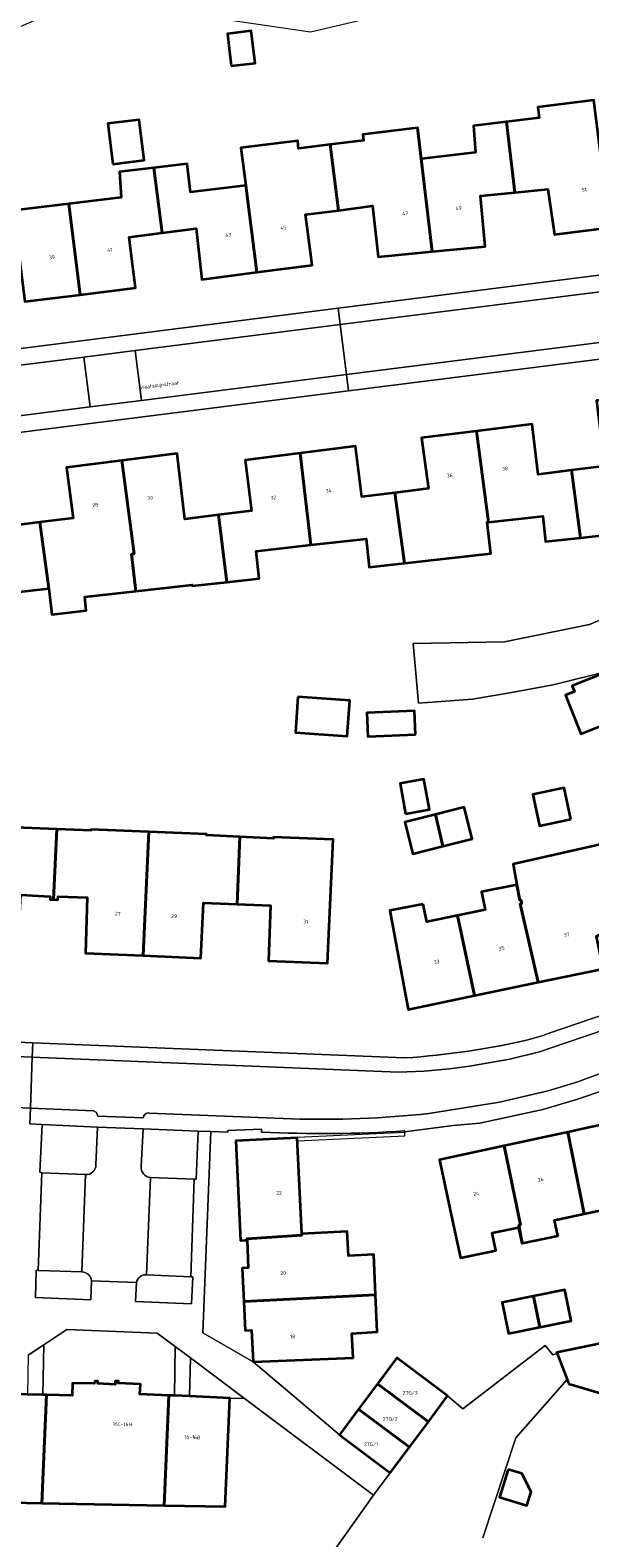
# Model space of a CAD drawing. Header units: metres. Extents: x 197700 to 204338, y 317132 to 325229.
# Tile 365 of 656: x 199844 to 199899, y 320078 to 320226. Entities that reach past the tile are written whole.
import ezdxf
from ezdxf.enums import TextEntityAlignment as Align

# ---------------------------------------------------------------- set-up
doc = ezdxf.new("R2010")
doc.units = ezdxf.units.M
for name, color, linetype, lineweight in [('B-WE-GR-BEPLANTING_CULTUUR_BODEMBEDEKKER-GV', 90, 'Continuous', 18), ('B-WE-IE-TERREINAFSCHEIDING_KUNSTMATIG_HEKWERK-G', 20, 'IE-TERREINAFSCHEIDING-KUNSTMATIG', 18), ('B-WE-IE-TERREINAFSCHEIDING_KUNSTMATIG_MUUR-G', 90, 'IE-TERREINAFSCHEIDING-KUNSTMATIG-DICHT', 18), ('B-WE-OG-BEBOUWING-GV', 7, 'Continuous', 35), ('B-WE-OG-BEBOUWING-T18', 10, 'Continuous', 18), ('B-WE-OG-TERREIN_ERF-GV', 7, 'Continuous', 18), ('B-WE-OG-TOPOGRAFIE-T18', 10, 'Continuous', 18), ('B-WE-VH-VERHARDING_BETONSTRAATSTEEN-GV', 252, 'Continuous', 18), ('B-WE-VH-VERHARDING_OPEN-GV', 252, 'Continuous', 18), ('B-WE-VH-VERHARDING_STRAATBAKSTEEN-GV', 252, 'Continuous', 18), ('B-WE-VH-VERHARDING_TEGEL-GV', 252, 'Continuous', 18)]:
    doc.layers.add(name, color=color, linetype=linetype, lineweight=lineweight)
doc.styles.add('NLCS-ISO-M200-T18', font='NLCS-ISO.ttf', dxfattribs={"height": 0.36})
doc.linetypes.add('IE-TERREINAFSCHEIDING-KUNSTMATIG', pattern='A,4,[82,NLCS.SHX,S=0.75,R=90,X=0,Y=0],4,-2', length=10)
doc.linetypes.add('IE-TERREINAFSCHEIDING-KUNSTMATIG-DICHT', pattern='A,8,-1,[82,NLCS.SHX,S=0.75,R=90,X=0,Y=0],-1', length=10)

msp = doc.modelspace()

# ---------------------------------------------------------------- linework, layer by layer
at = {"layer": 'B-WE-GR-BEPLANTING_CULTUUR_BODEMBEDEKKER-GV'}
for points in [[(199850.047, 320114.774), (199850.192, 320118.456), (199844.761, 320118.721), (199844.53, 320114.026), (199844.732, 320113.99)], [(199855.409, 320113.528), (199859.692, 320113.362), (199859.908, 320113.353), (199860.08, 320118.074), (199854.671, 320118.302), (199854.49, 320114.608)], [(199844.732, 320113.99), (199849.007, 320113.801)], [(199848.661, 320104.237), (199844.373, 320104.388), (199844.162, 320104.404), (199844.083, 320101.717), (199849.532, 320101.509), (199849.621, 320103.375)], [(199854.03, 320103.202), (199853.927, 320101.335), (199859.438, 320101.1), (199859.554, 320103.758), (199859.385, 320103.76), (199855.007, 320103.961)]]:
    msp.add_lwpolyline(points, dxfattribs=at)
for points in [[(199849.007, 320113.801, 0.4307363), (199850.047, 320114.774)], [(199854.49, 320114.608, 0.4297878), (199855.409, 320113.528)], [(199849.621, 320103.375, 0.3622541), (199848.661, 320104.237)], [(199855.007, 320103.961, 0.3811145), (199854.03, 320103.202)]]:
    msp.add_lwpolyline(points, format="xyb", dxfattribs=at)
at = {"layer": 'B-WE-IE-TERREINAFSCHEIDING_KUNSTMATIG_HEKWERK-G'}
msp.add_lwpolyline([(199873.985, 320088.238), (199865.497, 320095.398)], dxfattribs=at)
at = {"layer": 'B-WE-IE-TERREINAFSCHEIDING_KUNSTMATIG_MUUR-G'}
msp.add_lwpolyline([(199833.739, 320222.719), (199849.235, 320229.569), (199862.834, 320227.322), (199871.129, 320226.084), (199901.682, 320233.275), (199943.779, 320238.737), (199950.88, 320237.751)], dxfattribs=at)
msp.add_lwpolyline([(199880.42, 320117.936), (199869.859, 320117.445), (199869.874, 320117.125), (199880.435, 320117.617)], close=True, dxfattribs=at)
at = {"layer": 'B-WE-OG-BEBOUWING-GV'}
for points in [[(199863.346, 320222.751), (199865.684, 320223.032), (199865.305, 320226.181), (199862.966, 320225.899)], [(199891.248, 320210.322), (199894.47, 320210.635), (199895.153, 320206.188), (199900.565, 320206.872), (199899.01, 320219.371), (199893.498, 320218.707), (199893.627, 320217.633), (199890.433, 320217.249)], [(199851.707, 320213.104), (199854.776, 320213.474), (199854.295, 320217.463), (199851.227, 320217.093)], [(199883.12, 320204.509), (199881.664, 320216.654), (199876.272, 320216.005), (199876.343, 320215.415), (199873.078, 320215.022), (199873.89, 320208.552), (199877.229, 320208.987), (199877.793, 320203.992)], [(199881.664, 320216.654), (199883.12, 320204.509), (199888.334, 320205.016), (199887.851, 320209.992), (199891.248, 320210.322), (199890.433, 320217.249), (199890.396, 320217.244), (199887.18, 320216.856), (199887.357, 320214.251), (199882.072, 320213.614), (199881.706, 320216.659)], [(199873.078, 320215.022), (199869.969, 320214.648), (199869.881, 320215.384), (199864.305, 320214.712), (199864.775, 320211.002), (199865.855, 320202.47), (199871.293, 320203.171), (199870.654, 320208.13), (199873.89, 320208.552)], [(199856.547, 320206.331), (199855.745, 320212.735), (199852.361, 320212.327), (199852.532, 320209.814), (199847.369, 320209.192), (199848.49, 320200.266), (199853.928, 320200.951), (199853.303, 320205.912)], [(199855.745, 320212.735), (199856.547, 320206.331), (199859.888, 320206.762), (199860.442, 320201.773), (199865.855, 320202.47), (199864.775, 320211.002), (199859.35, 320210.348), (199859.014, 320213.129)], [(199847.369, 320209.192), (199841.935, 320208.538), (199842.437, 320204.544), (199843.061, 320199.583), (199848.49, 320200.266)], [(199904.674, 320190.555), (199899.26, 320189.876), (199900.069, 320183.427), (199896.8, 320183.017), (199897.683, 320176.385), (199900.883, 320176.743), (199900.758, 320177.861), (199906.063, 320178.455), (199905.71, 320181.61), (199905.798, 320181.62), (199905.77, 320181.832)], [(199880.388, 320173.877), (199888.86, 320174.825), (199888.516, 320177.9), (199888.637, 320177.914), (199887.477, 320186.867), (199882.058, 320186.207), (199882.748, 320181.222), (199879.45, 320180.809)], [(199888.637, 320177.914), (199893.976, 320178.511), (199894.257, 320176.001), (199897.683, 320176.385), (199896.8, 320183.017), (199893.54, 320182.608), (199892.948, 320187.534), (199887.477, 320186.867)], [(199880.388, 320173.877), (199879.45, 320180.809), (199876.197, 320180.402), (199875.574, 320185.377), (199870.133, 320184.687), (199871.16, 320175.672), (199876.606, 320176.282), (199876.919, 320173.489)], [(199845.411, 320171.379), (199844.522, 320177.906), (199841.22, 320177.486), (199840.473, 320183.947), (199835.023, 320183.252), (199836.257, 320174.419), (199841.498, 320175.005), (199841.829, 320171.705), (199841.91, 320170.987)], [(199852.573, 320183.969), (199847.157, 320183.281), (199847.787, 320178.321), (199844.522, 320177.906), (199845.411, 320171.379), (199845.695, 320168.839), (199849.088, 320169.219), (199848.937, 320170.567), (199853.953, 320171.128), (199853.544, 320174.782), (199853.795, 320174.81)], [(199862.083, 320178.627), (199858.795, 320178.21), (199858.022, 320184.662), (199852.573, 320183.969), (199853.795, 320174.81), (199853.544, 320174.782), (199853.953, 320171.128), (199859.502, 320171.75), (199859.514, 320171.644), (199862.919, 320172.025)], [(199870.133, 320184.687), (199864.714, 320184), (199865.343, 320179.04), (199862.083, 320178.627), (199862.919, 320172.025), (199866.089, 320172.38), (199865.787, 320175.071), (199871.16, 320175.672)], [(199902.157, 320163.827), (199902.122, 320163.915), (199900.665, 320163.338), (199896.877, 320161.836), (199897.104, 320161.262), (199896.213, 320160.909), (199896.768, 320159.51), (199897.722, 320157.11), (199903.855, 320159.54)], [(199869.892, 320160.743), (199869.653, 320157.241), (199874.763, 320156.893), (199875.002, 320160.395)], [(199881.469, 320157.041), (199881.375, 320159.376), (199876.684, 320159.188), (199876.778, 320156.853)], [(199880.496, 320149.257), (199882.836, 320149.675), (199882.302, 320152.645), (199879.963, 320152.227)], [(199896.737, 320148.722), (199896.099, 320151.796), (199893.019, 320151.157), (199893.656, 320148.083)], [(199883.446, 320149.185), (199884.16, 320146.074), (199887.038, 320146.801), (199886.257, 320149.895)], [(199846.181, 320147.737), (199835.607, 320148.168), (199834.885, 320147.69), (199834.737, 320143.253), (199836.866, 320143.175), (199836.605, 320136.05), (199842.373, 320135.839), (199842.64, 320141.286), (199845.544, 320141.133), (199845.534, 320140.833), (199845.882, 320140.821)], [(199884.16, 320146.074), (199883.446, 320149.185), (199880.422, 320148.421), (199881.203, 320145.327)], [(199845.882, 320140.821), (199846.309, 320140.806), (199846.333, 320141.118), (199849.194, 320141.017), (199849.005, 320135.577), (199854.673, 320135.326), (199855.23, 320147.492), (199849.545, 320147.715), (199849.528, 320147.601), (199846.181, 320147.737)], [(199854.673, 320135.326), (199860.367, 320135.073), (199860.608, 320140.508), (199863.927, 320140.373), (199864.204, 320146.993), (199860.922, 320147.148), (199860.927, 320147.268), (199855.23, 320147.492)], [(199863.927, 320140.373), (199867.224, 320140.239), (199867.012, 320134.806), (199872.811, 320134.572), (199873.365, 320146.729), (199867.515, 320146.957), (199867.511, 320146.837), (199864.204, 320146.993)], [(199893.515, 320132.702), (199899.921, 320134.037), (199899.254, 320137.238), (199903.013, 320139.143), (199900.537, 320145.327), (199900.205, 320146.382), (199891.074, 320144.293), (199891.427, 320142.281), (199891.732, 320140.778), (199891.838, 320140.799), (199891.914, 320140.438), (199891.772, 320140.408)], [(199891.427, 320142.281), (199887.965, 320141.579), (199888.323, 320139.817), (199885.586, 320139.262), (199887.261, 320131.399), (199893.515, 320132.702), (199891.772, 320140.408), (199891.914, 320140.438), (199891.838, 320140.799), (199891.732, 320140.778)], [(199882.228, 320140.376), (199878.931, 320139.766), (199880.733, 320130.039), (199887.261, 320131.399), (199885.586, 320139.262), (199882.578, 320138.652)], [(199896.46, 320117.985), (199898.044, 320109.945), (199900.849, 320110.529), (199901.176, 320108.961), (199904.215, 320109.595), (199904.941, 320109.746), (199904.127, 320113.506), (199903.236, 320117.621), (199902.857, 320119.37)], [(199870.296, 320107.989), (199869.836, 320117.427), (199863.811, 320117.133), (199864.266, 320107.322), (199864.901, 320107.351), (199864.894, 320107.501), (199870.303, 320107.839)], [(199898.044, 320109.945), (199896.46, 320117.985), (199890.2, 320116.629), (199891.809, 320108.878), (199891.614, 320108.836), (199891.973, 320107.073), (199895.459, 320107.8), (199895.138, 320109.339)], [(199891.973, 320107.073), (199891.614, 320108.836), (199891.809, 320108.878), (199890.2, 320116.629), (199883.82, 320115.247), (199885.089, 320109.383), (199885.902, 320105.628), (199889.361, 320106.349), (199889.004, 320108.065), (199891.588, 320108.604), (199891.909, 320107.06)], [(199870.296, 320107.989), (199870.303, 320107.839), (199864.894, 320107.501), (199864.901, 320107.351), (199865.027, 320104.634), (199864.42, 320104.606), (199864.572, 320101.343), (199877.541, 320101.989), (199877.374, 320105.941), (199874.877, 320105.819), (199874.76, 320108.206)], [(199893.078, 320101.86), (199893.686, 320098.813), (199896.763, 320099.426), (199896.156, 320102.473)], [(199864.572, 320101.343), (199864.705, 320098.472), (199865.352, 320098.502), (199865.497, 320095.398), (199875.338, 320095.806), (199875.199, 320098.202), (199877.695, 320098.348), (199877.541, 320101.989)], [(199893.686, 320098.813), (199893.078, 320101.86), (199890.001, 320101.246), (199890.608, 320098.2)], [(199895.411, 320096.227), (199896.391, 320093.679), (199896.559, 320093.242), (199903.898, 320091.09), (199905.683, 320097.09), (199903.012, 320097.896), (199895.37, 320096.334)], [(199877.732, 320093.256), (199882.738, 320089.518), (199884.626, 320092.047), (199879.62, 320095.785)], [(199857.21, 320092.105), (199854.368, 320092.229), (199854.41, 320093.204), (199852.243, 320093.298), (199852.25, 320093.498), (199851.937, 320093.493), (199851.922, 320093.167), (199850.233, 320093.271), (199850.219, 320093.511), (199849.929, 320093.506), (199849.903, 320093.28), (199847.742, 320093.324), (199847.717, 320092.098), (199845.18, 320092.15), (199844.719, 320081.522), (199856.741, 320081.289)], [(199882.738, 320089.518), (199877.732, 320093.256), (199875.87, 320090.762), (199880.882, 320087.032)], [(199838.903, 320092.279), (199838.697, 320081.639), (199844.719, 320081.522), (199845.18, 320092.15), (199844.809, 320092.158), (199843.309, 320092.188)], [(199859.252, 320092.016), (199857.753, 320092.081), (199857.21, 320092.105), (199856.741, 320081.289), (199862.751, 320081.172), (199863.214, 320091.844)], [(199878.992, 320084.5), (199880.882, 320087.032), (199875.87, 320090.762), (199873.985, 320088.238)], [(199890.588, 320084.83), (199889.742, 320082.105), (199892.418, 320081.274), (199892.841, 320082.637), (199891.926, 320084.415)]]:
    msp.add_lwpolyline(points, close=True, dxfattribs=at)
at = {"layer": 'B-WE-OG-TERREIN_ERF-GV'}
for points in [[(199862.966, 320225.899), (199865.305, 320226.181), (199865.684, 320223.032), (199863.346, 320222.751)], [(199851.707, 320213.104), (199851.227, 320217.093), (199854.295, 320217.463), (199854.776, 320213.474)], [(199869.892, 320160.743), (199875.002, 320160.395), (199874.763, 320156.893), (199869.653, 320157.241)], [(199881.469, 320157.041), (199876.778, 320156.853), (199876.684, 320159.188), (199881.375, 320159.376)], [(199882.836, 320149.675), (199880.496, 320149.257), (199879.963, 320152.227), (199882.302, 320152.645)], [(199896.737, 320148.722), (199893.656, 320148.083), (199893.019, 320151.157), (199896.099, 320151.796)], [(199884.16, 320146.074), (199881.203, 320145.327), (199880.422, 320148.421), (199883.446, 320149.185), (199886.257, 320149.895), (199887.038, 320146.801)], [(199865.497, 320095.398), (199865.352, 320098.502), (199864.705, 320098.472), (199864.572, 320101.343), (199864.42, 320104.606), (199865.027, 320104.634), (199864.901, 320107.351), (199864.266, 320107.322), (199863.811, 320117.133), (199869.836, 320117.427), (199870.296, 320107.989), (199874.76, 320108.206), (199874.877, 320105.819), (199877.374, 320105.941), (199877.541, 320101.989), (199877.695, 320098.348), (199875.199, 320098.202), (199875.338, 320095.806)], [(199893.078, 320101.86), (199896.156, 320102.473), (199896.763, 320099.426), (199893.686, 320098.813), (199890.608, 320098.2), (199890.001, 320101.246)], [(199845.18, 320092.15), (199847.717, 320092.098), (199847.742, 320093.324), (199849.903, 320093.28), (199849.929, 320093.506), (199850.219, 320093.511), (199850.233, 320093.271), (199851.922, 320093.167), (199851.937, 320093.493), (199852.25, 320093.498), (199852.243, 320093.298), (199854.41, 320093.204), (199854.368, 320092.229), (199857.21, 320092.105), (199857.753, 320092.081), (199857.846, 320096.903), (199856.076, 320098.228), (199847.172, 320098.576), (199844.904, 320097.073), (199844.809, 320092.158)], [(199859.325, 320095.795), (199859.252, 320092.016), (199863.214, 320091.844), (199864.639, 320091.816)], [(199890.588, 320084.83), (199891.926, 320084.415), (199892.841, 320082.637), (199892.418, 320081.274), (199889.742, 320082.105)]]:
    msp.add_lwpolyline(points, close=True, dxfattribs=at)
for points in [[(199841.935, 320208.538), (199847.369, 320209.192), (199852.532, 320209.814), (199852.361, 320212.327), (199855.745, 320212.735), (199859.014, 320213.129), (199859.35, 320210.348), (199864.775, 320211.002), (199864.305, 320214.712), (199869.881, 320215.384), (199869.969, 320214.648), (199873.078, 320215.022), (199876.343, 320215.415), (199876.272, 320216.005), (199881.664, 320216.654), (199881.706, 320216.659), (199882.072, 320213.614), (199887.357, 320214.251), (199887.18, 320216.856), (199890.396, 320217.244), (199890.433, 320217.249), (199893.627, 320217.633), (199893.498, 320218.707), (199899.01, 320219.371)], [(199900.565, 320206.872), (199895.153, 320206.188), (199894.47, 320210.635), (199891.248, 320210.322), (199887.851, 320209.992), (199888.334, 320205.016), (199883.12, 320204.509), (199877.793, 320203.992), (199877.229, 320208.987), (199873.89, 320208.552), (199870.654, 320208.13), (199871.293, 320203.171), (199865.855, 320202.47), (199860.442, 320201.773), (199859.888, 320206.762), (199856.547, 320206.331), (199853.303, 320205.912), (199853.928, 320200.951), (199848.49, 320200.266), (199843.061, 320199.583)], [(199837.745, 320194.371), (199873.859, 320198.938), (199922.322, 320205.067)], [(199923.527, 320196.94), (199874.887, 320190.808), (199820.44, 320183.943)], [(199841.22, 320177.486), (199844.522, 320177.906), (199847.787, 320178.321), (199847.157, 320183.281), (199852.573, 320183.969), (199858.022, 320184.662), (199858.795, 320178.21), (199862.083, 320178.627), (199865.343, 320179.04), (199864.714, 320184), (199870.133, 320184.687), (199875.574, 320185.377), (199876.197, 320180.402), (199879.45, 320180.809), (199882.748, 320181.222), (199882.058, 320186.207), (199887.477, 320186.867), (199892.948, 320187.534), (199893.54, 320182.608), (199896.8, 320183.017), (199900.069, 320183.427)], [(199900.883, 320176.743), (199897.683, 320176.385), (199894.257, 320176.001), (199893.976, 320178.511), (199888.637, 320177.914), (199888.516, 320177.9), (199888.86, 320174.825), (199880.388, 320173.877), (199876.919, 320173.489), (199876.606, 320176.282), (199871.16, 320175.672), (199865.787, 320175.071), (199866.089, 320172.38), (199862.919, 320172.025), (199859.514, 320171.644), (199859.502, 320171.75), (199853.953, 320171.128), (199848.937, 320170.567), (199849.088, 320169.219), (199845.695, 320168.839), (199845.411, 320171.379), (199841.91, 320170.987)], [(199903.855, 320159.54), (199897.722, 320157.11), (199896.768, 320159.51), (199896.213, 320160.909), (199897.104, 320161.262), (199896.877, 320161.836), (199900.665, 320163.338), (199895.019, 320161.928), (199890.742, 320161.127), (199887.089, 320160.507), (199881.757, 320160.139), (199881.243, 320165.979), (199890.221, 320166.158), (199898.572, 320167.861), (199907.389, 320171.589)], [(199835.607, 320148.168), (199846.181, 320147.737), (199849.528, 320147.601), (199849.545, 320147.715), (199855.23, 320147.492), (199860.927, 320147.268), (199860.922, 320147.148), (199864.204, 320146.993), (199867.511, 320146.837), (199867.515, 320146.957), (199873.365, 320146.729), (199872.811, 320134.572), (199867.012, 320134.806), (199867.224, 320140.239), (199863.927, 320140.373), (199860.608, 320140.508), (199860.367, 320135.073), (199854.673, 320135.326), (199849.005, 320135.577), (199849.194, 320141.017), (199846.333, 320141.118), (199846.309, 320140.806), (199845.882, 320140.821), (199845.534, 320140.833), (199845.544, 320141.133), (199842.64, 320141.286)], [(199899.921, 320134.037), (199893.515, 320132.702), (199887.261, 320131.399), (199880.733, 320130.039), (199878.931, 320139.766), (199882.228, 320140.376), (199882.578, 320138.652), (199885.586, 320139.262), (199888.323, 320139.817), (199887.965, 320141.579), (199891.427, 320142.281), (199891.074, 320144.293), (199900.205, 320146.382)], [(199922.736, 320072.08), (199927.456, 320087.119), (199932.143, 320102.164), (199932.728, 320104.04), (199935.416, 320112.52), (199935.126, 320112.612), (199935.217, 320112.899), (199922.612, 320123.83), (199924.81, 320126.924), (199929.818, 320133.975), (199927.543, 320133.164), (199926.826, 320132.875), (199921.047, 320125.188), (199916.816, 320128.846), (199900.23, 320122.169), (199897.203, 320121.152), (199893.991, 320120.203), (199887.79, 320118.866), (199885.172, 320118.612), (199880.378, 320118.004), (199880.407, 320118.098)], [(199892.886, 320127.135), (199894.036, 320127.48), (199894.516, 320127.663), (199900.49, 320129.696)], [(199835.912, 320127.074), (199843.828, 320126.753), (199880.402, 320125.271)], [(199900.849, 320110.529), (199898.044, 320109.945), (199895.138, 320109.339), (199895.459, 320107.8), (199891.973, 320107.073), (199891.909, 320107.06), (199891.588, 320108.604), (199889.004, 320108.065), (199889.361, 320106.349), (199885.902, 320105.628), (199885.089, 320109.383), (199883.82, 320115.247), (199890.2, 320116.629), (199896.46, 320117.985), (199902.857, 320119.37)], [(199866.319, 320117.988), (199866.313, 320118.27), (199862.999, 320118.151), (199863.004, 320117.966), (199861.331, 320118.036), (199860.553, 320098.265), (199865.497, 320095.398), (199873.985, 320088.238), (199875.87, 320090.762), (199877.732, 320093.256), (199879.62, 320095.785), (199884.626, 320092.047)], [(199884.626, 320092.047), (199886.129, 320090.784), (199894.227, 320097.001), (199894.962, 320096.089), (199895.411, 320096.227), (199895.37, 320096.334), (199903.012, 320097.896), (199905.683, 320097.09), (199903.898, 320091.09), (199896.559, 320093.242), (199896.391, 320093.679), (199891.323, 320087.932), (199888.09, 320078.095)], [(199871.875, 320074.59), (199877.349, 320082.299), (199864.639, 320091.816), (199863.214, 320091.844), (199862.751, 320081.172), (199856.741, 320081.289), (199844.719, 320081.522), (199838.697, 320081.639), (199838.903, 320092.279), (199837.703, 320092.302), (199829.928, 320087.151), (199833.321, 320081.901), (199830.695, 320080.204), (199828.05, 320078.494), (199825.406, 320076.786)]]:
    msp.add_lwpolyline(points, dxfattribs=at)
for points in [[(199880.402, 320125.271, 0.0427077), (199892.886, 320127.135)], [(199880.407, 320118.098, -0.0288204), (199866.319, 320117.988)]]:
    msp.add_lwpolyline(points, format="xyb", dxfattribs=at)
at = {"layer": 'B-WE-VH-VERHARDING_BETONSTRAATSTEEN-GV'}
for points in [[(199874.063, 320197.322), (199874.683, 320192.423), (199917.192, 320197.792), (199916.566, 320202.691)], [(199874.683, 320192.423), (199874.063, 320197.322), (199853.909, 320194.776), (199854.528, 320189.878)], [(199848.661, 320104.237), (199849.007, 320113.801), (199844.732, 320113.99), (199844.373, 320104.388)], [(199859.692, 320113.362), (199855.409, 320113.528), (199855.007, 320103.961), (199859.385, 320103.76)]]:
    msp.add_lwpolyline(points, close=True, dxfattribs=at)
for points in [[(199820.012, 320185.519), (199849.482, 320189.241), (199848.864, 320194.139), (199836.852, 320192.622), (199836.837, 320192.62), (199820.198, 320190.542)], [(199823.578, 320122.23), (199828.482, 320121.406), (199831.431, 320121.029), (199835.437, 320120.685), (199843.598, 320120.339), (199843.777, 320125.34), (199836.037, 320125.656)], [(199854.49, 320114.608), (199854.671, 320118.302), (199850.192, 320118.456), (199850.047, 320114.774)], [(199849.007, 320113.801), (199848.661, 320104.237)], [(199855.007, 320103.961), (199855.409, 320113.528)], [(199849.621, 320103.375), (199854.03, 320103.202)], [(199888.09, 320078.095), (199891.323, 320087.932), (199896.391, 320093.679), (199895.411, 320096.227), (199894.962, 320096.089), (199894.227, 320097.001), (199886.129, 320090.784), (199884.626, 320092.047), (199882.738, 320089.518), (199880.882, 320087.032), (199878.992, 320084.5), (199877.349, 320082.299), (199871.875, 320074.59)]]:
    msp.add_lwpolyline(points, dxfattribs=at)
for points in [[(199850.047, 320114.774, -0.4307363), (199849.007, 320113.801)], [(199855.409, 320113.528, -0.4297878), (199854.49, 320114.608)], [(199848.661, 320104.237, -0.3622541), (199849.621, 320103.375)], [(199854.03, 320103.202, -0.3811145), (199855.007, 320103.961)]]:
    msp.add_lwpolyline(points, format="xyb", dxfattribs=at)
at = {"layer": 'B-WE-VH-VERHARDING_OPEN-GV'}
for points in [[(199853.909, 320194.776), (199848.864, 320194.139), (199849.482, 320189.241), (199854.528, 320189.878)], [(199843.384, 320096.066), (199843.309, 320092.188), (199844.809, 320092.158), (199844.904, 320097.073)], [(199859.252, 320092.016), (199859.325, 320095.795), (199857.846, 320096.903), (199857.753, 320092.081)]]:
    msp.add_lwpolyline(points, close=True, dxfattribs=at)
msp.add_lwpolyline([(199907.389, 320171.589), (199898.572, 320167.861), (199890.221, 320166.158), (199881.243, 320165.979), (199881.757, 320160.139), (199887.089, 320160.507), (199890.742, 320161.127), (199895.019, 320161.928), (199900.665, 320163.338)], dxfattribs=at)
at = {"layer": 'B-WE-VH-VERHARDING_STRAATBAKSTEEN-GV'}
for points in [[(199932.112, 320141.35), (199929.778, 320140.354), (199923.322, 320137.599), (199906.455, 320130.431), (199900.014, 320128.021), (199894.626, 320126.204), (199893.652, 320125.862), (199890.752, 320125.151), (199886.769, 320124.473), (199884.813, 320124.21), (199882.327, 320123.973), (199879.774, 320123.869), (199843.777, 320125.34), (199843.598, 320120.339), (199849.81, 320120.076), (199850.11, 320119.892), (199850.218, 320119.552), (199854.725, 320119.374)], [(199882.773, 320119.813), (199889.74, 320120.928), (199894.501, 320122.019), (199897.438, 320122.927), (199898.377, 320123.271), (199905.574, 320125.817), (199912.818, 320128.712), (199927.356, 320135.003), (199931.051, 320136.584)], [(199855.271, 320119.854), (199869.258, 320119.29)]]:
    msp.add_lwpolyline(points, dxfattribs=at)
for points in [[(199854.725, 320119.374, -0.4658404), (199855.271, 320119.854)], [(199869.258, 320119.29, 0.0369096), (199882.773, 320119.813)]]:
    msp.add_lwpolyline(points, format="xyb", dxfattribs=at)
at = {"layer": 'B-WE-VH-VERHARDING_TEGEL-GV'}
for points in [[(199836.837, 320192.62), (199836.852, 320192.622), (199848.864, 320194.139), (199853.909, 320194.776), (199874.063, 320197.322), (199873.859, 320198.938), (199837.745, 320194.371), (199837.109, 320199.305), (199818.27, 320196.908), (199813.033, 320199.568), (199808.813, 320215.815), (199807.199, 320222.029), (199802.442, 320220.883), (199801.261, 320225.406), (199799.716, 320224.98), (199801.074, 320219.775), (199801.176, 320219.385), (199801.396, 320219.09), (199801.757, 320219.022), (199805.581, 320219.993)], [(199922.322, 320205.067), (199873.859, 320198.938), (199874.063, 320197.322), (199916.566, 320202.691), (199921.725, 320203.343), (199922.827, 320203.482)], [(199923.395, 320198.575), (199922.35, 320198.443), (199917.192, 320197.792), (199874.683, 320192.423), (199874.887, 320190.808), (199923.527, 320196.94)], [(199820.44, 320183.943), (199874.887, 320190.808), (199874.683, 320192.423), (199854.528, 320189.878), (199849.482, 320189.241), (199820.012, 320185.519)], [(199880.402, 320125.271), (199843.828, 320126.753), (199843.777, 320125.34), (199879.774, 320123.869), (199882.327, 320123.973), (199884.813, 320124.21), (199886.769, 320124.473), (199890.752, 320125.151), (199893.652, 320125.862), (199894.626, 320126.204), (199900.014, 320128.021), (199906.455, 320130.431), (199923.322, 320137.599), (199929.778, 320140.354), (199929.143, 320141.682), (199927.896, 320141.137), (199926.215, 320140.423), (199916.832, 320136.289), (199910.729, 320133.695), (199905.845, 320131.714), (199900.49, 320129.696), (199894.516, 320127.663), (199894.036, 320127.48), (199892.886, 320127.135)], [(199880.407, 320118.098), (199880.378, 320118.004), (199885.172, 320118.612), (199887.79, 320118.866), (199893.991, 320120.203), (199897.203, 320121.152), (199900.23, 320122.169), (199916.816, 320128.846), (199926.826, 320132.875), (199927.543, 320133.164), (199929.818, 320133.975), (199931.746, 320134.663), (199931.051, 320136.584), (199927.356, 320135.003), (199912.818, 320128.712), (199905.574, 320125.817), (199898.377, 320123.271), (199897.438, 320122.927), (199894.501, 320122.019), (199889.74, 320120.928), (199882.773, 320119.813)], [(199836.037, 320125.656), (199843.777, 320125.34), (199843.828, 320126.753), (199835.912, 320127.074)], [(199843.541, 320118.783), (199843.598, 320120.339), (199835.437, 320120.685), (199831.431, 320121.029), (199828.482, 320121.406), (199823.578, 320122.23)], [(199843.598, 320120.339), (199843.541, 320118.783), (199844.761, 320118.721), (199850.192, 320118.456), (199854.671, 320118.302), (199860.08, 320118.074), (199861.331, 320118.036), (199863.004, 320117.966), (199862.999, 320118.151), (199866.313, 320118.27), (199866.319, 320117.988)], [(199854.725, 320119.374), (199850.218, 320119.552), (199850.11, 320119.892), (199849.81, 320120.076), (199843.598, 320120.339)], [(199843.384, 320096.066), (199844.904, 320097.073), (199847.172, 320098.576), (199856.076, 320098.228), (199857.846, 320096.903), (199859.325, 320095.795), (199864.639, 320091.816), (199877.349, 320082.299), (199878.992, 320084.5), (199873.985, 320088.238), (199865.497, 320095.398), (199860.553, 320098.265), (199861.331, 320118.036), (199860.08, 320118.074), (199859.908, 320113.353), (199859.692, 320113.362), (199859.385, 320103.76), (199859.554, 320103.758), (199859.438, 320101.1), (199853.927, 320101.335), (199854.03, 320103.202), (199849.621, 320103.375), (199849.532, 320101.509), (199844.083, 320101.717), (199844.162, 320104.404), (199844.373, 320104.388), (199844.732, 320113.99), (199844.53, 320114.026), (199844.761, 320118.721), (199843.541, 320118.783)], [(199869.258, 320119.29), (199855.271, 320119.854)]]:
    msp.add_lwpolyline(points, dxfattribs=at)
for points in [[(199892.886, 320127.135, -0.0427077), (199880.402, 320125.271)], [(199855.271, 320119.854, 0.4658404), (199854.725, 320119.374)], [(199882.773, 320119.813, -0.0369096), (199869.258, 320119.29)], [(199866.319, 320117.988, 0.0288204), (199880.407, 320118.098)]]:
    msp.add_lwpolyline(points, format="xyb", dxfattribs=at)

# ---------------------------------------------------------------- texts
at = {"layer": 'B-WE-OG-BEBOUWING-T18', "style": 'NLCS-ISO-M200-T18'}
for s, rotation, p in [('51', 7.2, (199898.052, 320210.586)), ('49', 5.5, (199885.718, 320208.781)), ('47', 5.5, (199880.447, 320208.268)), ('43', 7.3, (199863.047, 320206.142)), ('45', 7.3, (199868.472, 320206.84)), ('41', 7.1, (199851.402, 320204.664)), ('39', 7.1, (199845.708, 320203.948)), ('36', 6.9, (199884.832, 320182.515)), ('38', 6.9, (199890.278, 320183.179)), ('34', 7.2, (199872.931, 320181.01)), ('28', 7.2, (199849.972, 320179.607)), ('30', 7.2, (199855.378, 320180.294)), ('32', 7.2, (199867.501, 320180.321)), ('27', 357.5, (199852.189, 320139.44)), ('29', 357.5, (199857.727, 320139.194)), ('31', 357.7, (199870.672, 320138.662)), ('35', 11.7, (199889.936, 320136.042)), ('37', 11.7, (199896.332, 320137.375)), ('33', 11.7, (199883.541, 320134.71)), ('26', 12.2, (199893.786, 320113.313)), ('22', 2.6, (199868.053, 320112.005)), ('24', 12.2, (199887.441, 320111.938)), ('20', 2.6, (199868.447, 320104.123)), ('18', 2.6, (199869.385, 320097.889)), ('16C-16H', 357.6, (199852.644, 320089.277)), ('16-16B', 357.6, (199859.529, 320088))]:
    msp.add_text(s, height=0.36, rotation=rotation, dxfattribs=at).set_placement(p, align=Align.MIDDLE)
for s, p in [('27G/3', (199880.944, 320092.369)), ('27G/2', (199878.982, 320089.801)), ('27G/1', (199877.092, 320087.302))]:
    msp.add_text(s, height=0.36, dxfattribs=at).set_placement(p, align=Align.MIDDLE)
at = {"layer": 'B-WE-OG-TOPOGRAFIE-T18', "style": 'NLCS-ISO-M200-T18'}
msp.add_text('Staatsmijnstraat', height=0.36, rotation=7.1, dxfattribs=at).set_placement((199856.242, 320191.323), align=Align.MIDDLE)

doc.saveas('drawing.dxf')
